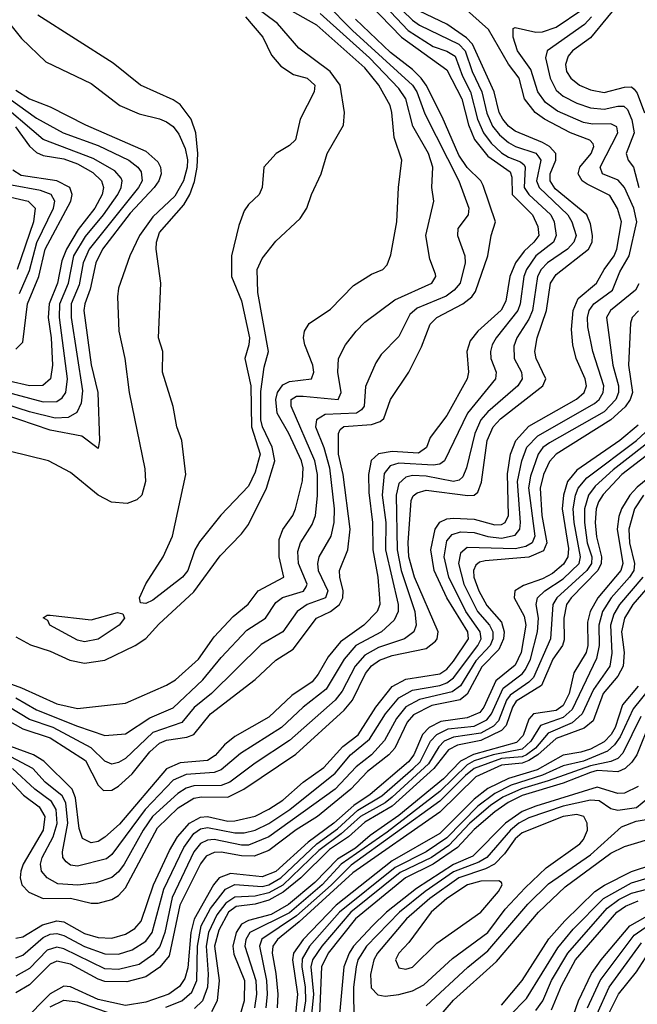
# Model space of a CAD drawing. Header units: inches. Extents: x 884549 to 1028252, y 526810 to 653624.
# Tile 269 of 656: x 915401 to 917207, y 602180 to 605061. Entities that reach past the tile are written whole.
import ezdxf

# ---------------------------------------------------------------- set-up
doc = ezdxf.new("R2010")
doc.units = ezdxf.units.IN
doc.header["$MEASUREMENT"] = 0
doc.layers.add('A9610', color=7, linetype='Continuous')

msp = doc.modelspace()

# ---------------------------------------------------------------- linework, layer by layer
at = {"layer": 'A9610', "color": 5}
for points, elevation in [([(916350, 605228.3), (916536.9, 605030), (916610, 604982.9), (916650, 604969), (916674.2, 604954.2), (916696, 604896), (916719.5, 604850), (916739.6, 604770), (916756.9, 604730), (916779.7, 604699.7), (916810, 604671.4), (916830, 604659), (916865.8, 604645.8), (916876.2, 604636.2), (916879.5, 604630), (916876, 604570), (916890.3, 604550), (916954.3, 604490), (916963.6, 604470), (916970.1, 604430), (916962.3, 604410), (916910.1, 604370), (916882.6, 604330), (916875, 604310), (916864.5, 604230), (916857.3, 604210), (916794.1, 604130), (916783.1, 604110), (916777.5, 604090), (916778.6, 604070), (916794.1, 604030), (916792.5, 604010), (916710.8, 603910), (916643.1, 603770), (916630, 603760.6), (916610, 603757.6), (916510, 603763.4), (916484.5, 603755.5), (916466.9, 603733.1), (916461.1, 603670), (916471.3, 603590), (916470.4, 603510), (916507.6, 603350), (916507.8, 603330), (916495.6, 603304.4), (916459.2, 603270), (916384.2, 603230), (916350.2, 603189.8), (916297.4, 603102.6), (916230.1, 603050), (916166.6, 602990), (916046.4, 602913.6), (915990, 602866.3), (915970, 602858.6), (915887.9, 602852.1), (915850, 602836), (915767.9, 602750), (915670, 602618.3), (915654.6, 602605.4), (915570, 602584.8), (915550, 602587.7), (915536.8, 602596.8), (915527.1, 602610), (915526, 602626), (915541.4, 602710), (915536.1, 602770), (915525.2, 602790), (915475.5, 602830), (915439.8, 602870), (915310, 602938.9)], 2440), ([(916330, 605204.4), (916517.2, 605010), (916650, 604914.9), (916694.1, 604830), (916713.2, 604753.2), (916731.1, 604711.1), (916770, 604662.4), (916835.7, 604615.7), (916840.4, 604600.4), (916841.3, 604550), (916900.7, 604490), (916916.1, 604456.1), (916918.8, 604430), (916904.4, 604410), (916875.8, 604384.2), (916850.6, 604349.4), (916834.6, 604310), (916822.3, 604237.7), (916808.9, 604211.1), (916740.5, 604150), (916718.4, 604121.6), (916708.1, 604090), (916713.8, 604030), (916709.7, 604010), (916650, 603902.6), (916601.5, 603838.5), (916590.7, 603809.3), (916567.2, 603792.8), (916490, 603797.5), (916450, 603791.4), (916428.4, 603771.6), (916421.4, 603730), (916421.9, 603678.1), (916432.8, 603590), (916433.3, 603510), (916448, 603430), (916452.8, 603367.2), (916453.9, 603350), (916446.7, 603330), (916406.9, 603290), (916339, 603241), (916303.2, 603196.8), (916274.2, 603145.8), (916256.3, 603123.7), (916196.6, 603083.4), (916130, 603020.2), (916030, 602963.8), (916000.2, 602939.8), (915972.2, 602907.8), (915950, 602893.8), (915870, 602887.1), (915830, 602869.2), (915693, 602707), (915650, 602669.6), (915630, 602656.5), (915610, 602652.6), (915584.9, 602664.9), (915574.4, 602694.4), (915564.5, 602784.5), (915554.3, 602810), (915471.5, 602891.5), (915441.3, 602910), (915374.6, 602934.6)], 2420), ([(916463.5, 605143.5), (916550, 605059.6), (916570, 605044.9), (916684.9, 604990), (916703.8, 604970), (916724.6, 604910), (916752.5, 604850), (916767.3, 604787.3), (916783.6, 604750), (916804, 604724), (916830, 604702.4), (916850.5, 604690.5), (916910, 604670.5), (916919.5, 604659.5), (916924.7, 604650), (916912.3, 604590), (916919.9, 604570), (917003.5, 604490), (917015.9, 604470), (917028.4, 604430), (917021.3, 604410), (917002.9, 604390), (916944.6, 604350), (916926.1, 604330), (916915.7, 604310), (916901, 604210), (916890, 604184.5), (916855.1, 604130), (916846.4, 604106.4), (916847.4, 604070), (916868, 604030), (916870.1, 604010), (916857.8, 603990), (916770, 603913.7), (916749.3, 603890), (916731.5, 603850), (916707.4, 603750), (916696.7, 603723.3), (916686.3, 603713.7), (916670, 603709.6), (916590, 603725.4), (916550, 603727.2), (916530, 603723.1), (916510, 603704.1), (916502.1, 603670), (916504.9, 603510), (916516.3, 603450), (916556.9, 603330), (916560.6, 603290), (916553.3, 603270), (916525.9, 603250), (916450, 603224.3), (916410, 603201.8), (916382.1, 603170), (916343.7, 603096.3), (916323.2, 603070), (916190, 602952.4), (916090, 602886.2), (916015.1, 602830), (915990, 602820.1), (915910, 602819.8), (915887.8, 602812.2), (915863.4, 602796.6), (915789.8, 602730), (915762, 602690), (915706, 602590), (915690, 602567.3), (915670, 602551.2), (915624.8, 602535.2), (915571.1, 602528.9), (915512.9, 602532.9), (915481.2, 602550), (915464.6, 602570), (915461.5, 602590), (915467.1, 602610), (915499, 602670), (915510.8, 602709.2), (915507.8, 602750), (915493.5, 602773.5), (915445.7, 602810), (915380.3, 602870)], 2460), ([(916295.6, 605110), (916374.5, 605030), (916550, 604870), (916562.3, 604850), (916586.2, 604786.2), (916685.1, 604590), (916714.7, 604510), (916712.3, 604490), (916682.7, 604450), (916680.8, 604430), (916702.3, 604370), (916703.8, 604350), (916689.4, 604290), (916671.9, 604270), (916647.9, 604252.1), (916563.2, 604216.8), (916541.8, 604198.2), (916510, 604134.1), (916458.2, 604081.8), (916442.4, 604057.6), (916412.2, 603987.8), (916408.1, 603930), (916400.1, 603919.9), (916385.7, 603910), (916294.1, 603905.9), (916268.8, 603890), (916266.3, 603870), (916289.9, 603809.9), (916306.6, 603750), (916320.7, 603630), (916319.9, 603590), (916310.7, 603550), (916276, 603490), (916271.7, 603470), (916274.2, 603450), (916302.4, 603390), (916295.6, 603370), (916242, 603350), (916212.4, 603330), (916170, 603269.9), (916106.7, 603233.3), (915962, 603090), (915911.2, 603048.8), (915875.3, 603004.7), (915790, 602975.6), (915710, 602899.6), (915690, 602887.8), (915670, 602882.6), (915650, 602892), (915610.4, 602930.4), (915498.9, 602990), (915430, 603013.8), (915370, 603050)], 2360), ([(915390, 603255.7), (915432.1, 603232.1), (915490, 603213.6), (915547.3, 603187.3), (915590, 603178.6), (915650, 603187.5), (915738.4, 603230), (915770, 603250.4), (915807.8, 603292.2), (915910, 603387.2), (915987.4, 603492.6), (916050, 603556.7), (916070, 603583.8), (916122.4, 603690), (916147.2, 603770), (916139.2, 603810), (916110.7, 603870), (916105.7, 603890), (916106.2, 603973.8), (916115.8, 604044.2), (916128.5, 604090), (916097, 604263), (916095.5, 604330), (916110, 604362.9), (916150, 604413.3), (916220.8, 604479.2), (916240.9, 604510), (916254, 604550), (916282.7, 604610), (916300.1, 604670), (916347.6, 604752.4), (916350.5, 604789.5), (916338.6, 604870), (916309, 604910), (916217.7, 604977.7), (916155, 605050), (916075.3, 605110)], 2280), ([(917170, 605130.3), (917070, 605008.6), (917017.9, 604970), (917005, 604955), (916997.1, 604930), (917000.4, 604910), (917012.5, 604890), (917038.5, 604870), (917070, 604856.2), (917110, 604848.5), (917170, 604863.5), (917190, 604864.6), (917198, 604858), (917206.7, 604846.7), (917228.4, 604788.4)], 2580), ([(915332.9, 603132.9), (915406.4, 603106.4), (915510, 603059.1), (915570, 603045.5), (915710, 603061.2), (915830, 603113.7), (915857, 603130), (915923.8, 603190), (915970, 603255.9), (916025, 603315), (916069, 603351), (916098, 603390), (916173.3, 603430), (916159.4, 603490), (916159.4, 603540.6), (916170.5, 603569.5), (916199.5, 603610), (916207.9, 603630), (916227.8, 603712.2), (916230, 603750), (916225, 603770), (916187.7, 603850), (916154.1, 603910), (916149.9, 603950), (916154.4, 603970), (916170, 603992.6), (916190, 604002.8), (916254.5, 604010), (916261.3, 604030), (916258.3, 604050), (916234.8, 604110), (916231.2, 604130), (916234.3, 604150), (916247.5, 604172.5), (916310, 604214.1), (916376.8, 604283.2), (916430, 604316.3), (916463.1, 604330), (916475.8, 604344.2), (916486.3, 604373.7), (916503.9, 604470), (916508.4, 604570), (916518, 604650), (916496.5, 604716.5), (916489.7, 604790), (916483.9, 604810), (916451.4, 604870), (916410, 604920.6), (916270, 605045.4), (916189.9, 605090.1)], 2320), ([(915358.5, 602850), (915412.4, 602792.4), (915458.3, 602758.3), (915474.9, 602730), (915470, 602690), (915410.7, 602590), (915404, 602570), (915402.1, 602550), (915407.3, 602530), (915428, 602508), (915469.8, 602489.8), (915550, 602490.3), (915610, 602476.2), (915630, 602476), (915670, 602486.9), (915690, 602498.9), (915710, 602520.7), (915803.5, 602696.5), (915864.7, 602755.3), (915910, 602783), (915932.5, 602787.5), (916010, 602785.9), (916056.1, 602810), (916208.3, 602911.7), (916350, 603041.1), (916374, 603070), (916411.8, 603148.2), (916430, 603170.7), (916453.2, 603186.8), (916490, 603201), (916590, 603221.1), (916617.1, 603242.9), (916622.2, 603250), (916624.6, 603270), (916555.4, 603430), (916539.2, 603490), (916536.9, 603530), (916545.7, 603654.3), (916552, 603668), (916563.2, 603676.8), (916590, 603684.5), (916711.2, 603668.8), (916730.2, 603669.8), (916740.9, 603679.1), (916751.8, 603708.1), (916767.6, 603830), (916785.5, 603870), (916806.8, 603893.2), (916931.2, 603990), (916939.2, 604010), (916911.3, 604070), (916907.3, 604090), (916914.3, 604130), (916941.5, 604210), (916953.6, 604290), (916970, 604315.3), (917064.6, 604390), (917075.1, 604410), (917076.2, 604430), (917070, 604464.4), (917059.5, 604490), (916966.7, 604566.7), (916952, 604590), (916952, 604610), (916968.8, 604650), (916969.1, 604670), (916950.6, 604690), (916930, 604702.3), (916850, 604735.4), (916830, 604750.1), (916813.4, 604770), (916803.4, 604790), (916788.7, 604850), (916724.7, 604990), (916708, 605008), (916650, 605048.2), (916570, 605086.2)], 2480), ([(915390, 602373.7), (915410, 602378), (915467.5, 602412.5), (915510, 602423.9), (915530, 602421.2), (915590, 602387.5), (915630, 602375.2), (915670, 602373.7), (915710, 602385.2), (915737.7, 602402.3), (915756.3, 602423.7), (915792, 602530), (915838.8, 602630), (915862.4, 602670), (915897.7, 602710), (915930, 602727.7), (915950, 602729.2), (916010, 602715.9), (916030, 602716.9), (916090, 602731.1), (916130, 602751.1), (916170, 602777.3), (916230, 602830.2), (916290, 602873.2), (916345.5, 602934.5), (916391.1, 602968.9), (916442.1, 603050), (916490.2, 603109.8), (916530, 603131.9), (916630, 603147.5), (916650, 603161.1), (916670, 603184.2), (916713.9, 603250), (916711.8, 603270), (916650.2, 603370), (916613.5, 603450), (916603.6, 603510), (916616.1, 603570), (916630, 603591.2), (916650, 603600.6), (916670, 603603), (916730, 603599.4), (916790, 603583.4), (916810, 603584.1), (916820.7, 603590), (916830.9, 603610), (916827.2, 603732.8), (916836.5, 603790), (916851.6, 603830), (916890, 603871.6), (917029.6, 603950.4), (917051.9, 603970), (917058.4, 603990), (917054.3, 604010), (917028.4, 604070), (917019, 604110), (917014.6, 604154.6), (917019.7, 604210), (917034.4, 604245.6), (917088.2, 604290), (917109.8, 604330), (917139.6, 604370), (917147.3, 604390), (917160.4, 604470), (917149.1, 604509.1), (917126.6, 604546.6), (917060, 604580), (917046.1, 604590), (917034.6, 604610), (917039.1, 604630), (917071.7, 604670), (917079.9, 604690), (917077.6, 604697.6), (917068.7, 604708.7), (917011.8, 604730), (916935.8, 604770), (916908.3, 604790), (916877.2, 604830), (916861.7, 604890), (916830, 604931.1), (916772.4, 605032.4), (916698.4, 605098.4)], 2520), ([(915390, 602315.9), (915410, 602323.6), (915470, 602375.2), (915490, 602385.3), (915510, 602387.8), (915530, 602381.9), (915590, 602348.9), (915650, 602327.7), (915690, 602327.3), (915730, 602339.7), (915770, 602364.7), (915788.8, 602390), (915822.5, 602517.5), (915881, 602639), (915910, 602679.6), (915930, 602693.3), (915950, 602697.2), (916030, 602682.2), (916057.8, 602682.2), (916090, 602689.6), (916130, 602709.2), (916191.1, 602750), (916323.2, 602856.8), (916368.5, 602910), (916424.1, 602955.9), (916470.9, 603030), (916510, 603077.2), (916550, 603099.7), (916630, 603112.7), (916650, 603120.5), (916670, 603135.7), (916740.7, 603230), (916750.6, 603250), (916747.3, 603270), (916705.8, 603330), (916656.1, 603430), (916641.9, 603490), (916650, 603536.4), (916665.4, 603554.6), (916690, 603563.1), (916730, 603561.1), (916770, 603549.4), (916810, 603544.6), (916850, 603552.6), (916863.2, 603570), (916865.5, 603590), (916857.2, 603710), (916869.4, 603770.6), (916884.5, 603810), (916916.1, 603843.9), (917081.6, 603938.4), (917095.6, 603950), (917107.7, 603970), (917108.9, 603990), (917076.9, 604090), (917062.5, 604162.5), (917061.7, 604190), (917066, 604210), (917080.4, 604230), (917134.2, 604270), (917156.2, 604323.8), (917183.7, 604370), (917205.3, 604470), (917197.4, 604510), (917169.8, 604570), (917151.3, 604591.3), (917104.9, 604610), (917098.9, 604630), (917150, 604730), (917147.3, 604747.3), (917130, 604756.9), (917075.9, 604755.9), (917050, 604760.2), (916973.8, 604793.8), (916938.7, 604818.7), (916916, 604850), (916895.9, 604915.9), (916856.4, 604970), (916843.7, 605010), (916844.4, 605035.6), (916850, 605038.7), (916910, 605024.7), (916930, 605025.5), (916970, 605039.7), (917045.2, 605090)], 2540), ([(915390, 603076.5), (915450, 603041.9), (915570, 602993.6), (915650, 602966.9), (915710, 602971.6), (915781.3, 603018.7), (915850, 603047.9), (915936.6, 603130), (915990, 603194.9), (916065.2, 603274.8), (916120.1, 603310), (916150, 603356.1), (916169.5, 603370.5), (916230.7, 603389.3), (916238.5, 603401.5), (916241.6, 603410), (916216.5, 603470), (916214.6, 603505.4), (916221.7, 603530), (916256, 603584), (916265.7, 603610), (916272.1, 603667.9), (916272, 603730), (916263.8, 603770), (916194.4, 603930), (916195, 603950), (916210, 603959.4), (916230, 603960.1), (916332.1, 603950), (916340.8, 603970), (916331.3, 604030), (916333.4, 604070), (916353.4, 604110), (916385.4, 604150), (916410, 604176.5), (916498.1, 604241.9), (916605.9, 604290), (916617.7, 604310), (916616.9, 604316.9), (916600.1, 604360.1), (916588.2, 604430), (916611.8, 604530), (916606.2, 604570), (916609.3, 604630), (916596.4, 604670), (916550.6, 604750), (916530, 604830.1), (916510, 604859.9), (916423.7, 604950), (916279.3, 605079.3)], 2340), ([(915350, 603020.7), (915410, 602985.9), (915490, 602959.9), (915593.7, 602893.7), (915630, 602821.3), (915645.9, 602805.9), (915670, 602806.6), (915690, 602818.6), (915730, 602854.8), (915781.1, 602918.9), (915810, 602944.1), (915830, 602953), (915890, 602961.6), (915909.9, 602970.1), (915959, 603030), (916089.8, 603130.2), (916150, 603187.5), (916200.8, 603219.2), (916269.3, 603310), (916310.3, 603329.7), (916336, 603350), (916346.1, 603370), (916347.3, 603390), (916336.9, 603430), (916336.5, 603450), (916360.3, 603510), (916367.6, 603570), (916347.1, 603730), (916333.6, 603790), (916333, 603850), (916338.1, 603861.9), (916349.1, 603870.9), (916430, 603877.1), (916454.9, 603885.1), (916466.1, 603893.9), (916485.4, 603950), (916538.6, 604030), (916576.2, 604103.8), (916601, 604170), (916621.1, 604190), (916697.2, 604230), (916723.2, 604250), (916734.3, 604265.7), (916769.5, 604370), (916779.5, 604430), (916792.4, 604470), (916756.5, 604576.5), (916749.1, 604590), (916709.2, 604629.2), (916685.1, 604665.1), (916636.8, 604776.8), (916590, 604870), (916575, 604890), (916550, 604915.2), (916485.2, 604965.2), (916382.5, 605062.5)], 2380), ([(915370.8, 605050), (915406.2, 605006.2), (915477.7, 604937.7), (915610, 604874.9), (915693.9, 604810), (915750, 604786.1), (915810, 604771.3), (915830, 604762), (915850, 604748.5), (915866.7, 604726.7), (915884.4, 604684.4), (915891.2, 604651.2), (915890.6, 604629.4), (915879.7, 604590), (915854.7, 604545.3), (915790, 604484.1), (915751.3, 604430), (915722.9, 604370), (915690, 604275.2), (915686.7, 604250), (915690.6, 604150), (915708.1, 604070), (915721.5, 603970), (915766.8, 603746.8), (915768.7, 603710), (915757.9, 603670), (915743.6, 603656.4), (915714.8, 603645.2), (915669.6, 603649.6), (915630, 603670), (915550, 603736), (915485.4, 603770), (915370, 603798.7)], 2280), ([(916061.2, 605070), (916111.9, 605010), (916137.7, 604957.7), (916165.1, 604925.1), (916201.4, 604901.4), (916241.5, 604890), (916263.7, 604870), (916262.3, 604850), (916221.4, 604770), (916207.8, 604710), (916190, 604692.8), (916150.6, 604669.4), (916114.7, 604630), (916110.1, 604569.9), (916101, 604550), (916070, 604520.7), (916057.8, 604502.2), (916041.4, 604458.6), (916019.9, 604370), (916019.9, 604310), (916050, 604239.1), (916072.7, 604130), (916071.5, 604110), (916059, 604070), (916077, 603990), (916078.4, 603870), (916104.6, 603790), (916090, 603737.3), (916070, 603696.6), (915988.8, 603611.2), (915926.7, 603533.3), (915913.6, 603510), (915892.4, 603450), (915877.1, 603430), (915790, 603363), (915770, 603353.3), (915754.5, 603354.5), (915751.1, 603370), (915769.9, 603410.1), (915820.3, 603490), (915847.8, 603550), (915886.6, 603730), (915875.1, 603830), (915860.7, 603870), (915849.7, 603929.7), (915818.4, 604030), (915819.6, 604090), (915807.1, 604130), (915813.7, 604290), (915799.9, 604390), (915800.7, 604410), (915810, 604439), (915880.5, 604519.5), (915898.1, 604550), (915912.1, 604587.9), (915920.4, 604630), (915921.9, 604670), (915915.7, 604730), (915902.3, 604770), (915870, 604812.9), (915850, 604827), (915754.7, 604870), (915674.1, 604934.1), (915454.3, 605074.3)], 2260), ([(917073.3, 605070), (917052.6, 605047.4), (916943.1, 604970), (916938.3, 604950), (916952.1, 604890), (916970, 604855.2), (916990, 604837.5), (917030, 604816.9), (917070, 604803), (917110, 604799), (917150, 604808.5), (917168, 604808), (917178.2, 604798.2), (917191.3, 604768.7), (917197.5, 604730), (917174.3, 604670), (917180.7, 604650), (917195.6, 604630), (917211.5, 604570)], 2560), ([(915390, 604855), (915430, 604830), (915490, 604806.6), (915593.2, 604753.2), (915770, 604676.3), (915804.9, 604644.9), (915813.2, 604630), (915814.4, 604610), (915808.1, 604590), (915794.6, 604570), (915724.5, 604495.5), (915642.7, 604390), (915623.7, 604350), (915607.3, 604272.7), (915591.5, 604230), (915588.7, 604210), (915610, 604051.2), (915629.1, 603970), (915634.5, 603830), (915630, 603806.3), (915582.9, 603842.9), (915490, 603859.9), (915214.2, 603954.2)], 2320), ([(915370, 604830.3), (915450, 604772.8), (915528.5, 604730), (915630, 604693.3), (915720.4, 604650), (915746.5, 604630), (915756.2, 604616.2), (915758.7, 604590), (915748.5, 604570), (915604.3, 604390), (915586.3, 604350), (915574.9, 604285.1), (915551.5, 604230), (915551.3, 604190), (915584.3, 603975.7), (915580.8, 603939.2), (915567.7, 603912.3), (915543.1, 603896.9), (915504.9, 603895.1), (915430, 603914.3), (915221.5, 603981.5)], 2340), ([(915243.3, 604003.3), (915470, 603942.7), (915510, 603944.5), (915525.5, 603954.5), (915535.4, 603970), (915541.2, 604010), (915517.4, 604190), (915518.4, 604230), (915543.3, 604290), (915558.8, 604370), (915593.1, 604426.9), (915646.3, 604490), (915687.7, 604550), (915697.9, 604570), (915700.8, 604590), (915697.6, 604597.6), (915679.4, 604619.4), (915615.5, 604655.5), (915470, 604711.2), (915329.4, 604829.4)], 2360), ([(915388.2, 604748.2), (915430, 604691.6), (915450, 604672.6), (915470, 604663.8), (915530, 604653.8), (915570, 604639.2), (915614.5, 604614.5), (915639.8, 604590), (915645.9, 604570), (915642.3, 604550), (915620.2, 604510), (915572.4, 604447.6), (915537.5, 604390), (915524.4, 604355.6), (915511.5, 604290), (915487.3, 604230), (915483.9, 604190), (915492.6, 604130), (915497.2, 604050), (915491.1, 604010), (915468.9, 603991.1), (915429.7, 603990.3), (915250, 604031)], 2380), ([(915390, 604096.9), (915410, 604117.4), (915424.1, 604230), (915456.8, 604310), (915475.5, 604390), (915550.6, 604530), (915554.5, 604550), (915547.9, 604570), (915509.3, 604589.3), (915405.5, 604605.5), (915380.8, 604620.8)], 2420), ([(915400.4, 604259.6), (915430, 604327.7), (915451.1, 604408.9), (915500.2, 604510), (915503.8, 604530), (915493.4, 604550), (915461.9, 604561.9), (915377.4, 604577.4)], 2440), ([(915331.8, 604551.8), (915425.4, 604530), (915446.3, 604510), (915441.8, 604470), (915393.4, 604330)], 2460), ([(917211.6, 604288.4), (917201.9, 604270), (917128.3, 604210), (917117, 604190), (917135.9, 604050), (917152.3, 603990), (917152.3, 603970), (917144.5, 603950), (917110, 603913.9), (916950, 603823.5), (916931, 603809), (916917.1, 603790), (916894.7, 603725.3), (916888.7, 603691.3), (916907.7, 603550), (916899.5, 603530), (916880.7, 603519.3), (916850, 603513.4), (916710, 603517), (916690, 603500.5), (916684.5, 603470), (916699.9, 603410), (916739.3, 603330), (916775, 603290), (916784.7, 603270), (916785, 603250), (916776.7, 603230), (916735, 603185), (916690, 603111.7), (916665.6, 603094.4), (916570, 603072.5), (916530, 603050.2), (916503.3, 603016.7), (916467.5, 602952.5), (916429.5, 602910.5), (916385.4, 602874.6), (916323.2, 602810), (916130, 602670), (916070, 602645.9), (916050, 602645.9), (915970, 602662), (915950, 602660.3), (915930, 602650.4), (915910, 602626.7), (915847.2, 602492.8), (915825.1, 602390), (915811.1, 602348.9), (915790, 602325.1), (915750, 602297), (915690, 602281.5), (915650, 602283.6), (915530, 602342.3), (915510, 602347.7), (915481.7, 602338.3), (915430, 602285.1), (915390, 602262.5)], 2560), ([(917210.5, 604209.5), (917192.5, 604190), (917186.8, 604173.2), (917181.4, 604050), (917192.8, 603970), (917186.3, 603950), (917171.5, 603928.5), (917130, 603890.5), (916970.1, 603790), (916950, 603768.4), (916932.7, 603730), (916922.8, 603690), (916927.6, 603610), (916942.3, 603530), (916932.7, 603507.3), (916890, 603488.5), (916761.8, 603478.2), (916745.7, 603474.3), (916734.5, 603465.5), (916728, 603450), (916728.9, 603430), (916743.5, 603390), (916767, 603347), (916810, 603298.2), (916818.1, 603270), (916815.7, 603250), (916802, 603218), (916752.3, 603167.7), (916710, 603087.9), (916688.6, 603071.4), (916605.9, 603054.1), (916552.9, 603027.1), (916534, 603006), (916498, 602930), (916480, 602910), (916418.3, 602861.7), (916369.2, 602810), (916271.5, 602730), (916209.7, 602690.3), (916130, 602630.4), (916086.5, 602613.5), (916050, 602614.1), (915990, 602625.6), (915970, 602624.1), (915946.7, 602613.3), (915929.3, 602590.7), (915869.4, 602470.6), (915837.9, 602322.1), (915811, 602289), (915770, 602260.2), (915714.4, 602245.6), (915650, 602247), (915630, 602253.8), (915550, 602297.9), (915510, 602306.5), (915490, 602297.6), (915430, 602237.1), (915390, 602213.8)], 2580), ([(917210, 603874.5), (917156, 603830), (917030, 603743.1), (917002.9, 603710), (916990.9, 603670), (916987.5, 603630), (917005.8, 603514.2), (917003.8, 603490), (916991.7, 603468.3), (916959.3, 603440.7), (916930, 603425), (916874.5, 603405.5), (916848.9, 603390), (916847, 603370), (916876.2, 603316.2), (916881, 603290), (916867.4, 603210), (916850, 603172.5), (916792.9, 603127.1), (916758.7, 603050), (916746.2, 603033.8), (916710, 603018.7), (916632.1, 603007.9), (916598.8, 602990), (916578.8, 602970), (916553.9, 602910), (916538.2, 602890), (916426.2, 602793.8), (916378.5, 602761.5), (916319.9, 602710), (916245, 602655), (916150, 602568.9), (916110, 602553.4), (916017.5, 602562.5), (915984, 602550), (915967.8, 602530), (915911, 602429), (915901.7, 602390), (915893, 602287), (915883.9, 602256.1), (915867.8, 602232.2), (915836.7, 602210), (915770, 602186.7), (915710, 602176.7), (915630, 602194.5), (915550, 602231.2), (915530, 602233), (915490, 602210.7), (915410, 602130.2)], 2620), ([(915828.2, 602171.8), (915875.4, 602190), (915904.5, 602215.5), (915919.2, 602250), (915921.3, 602350), (915931.9, 602410), (915959.2, 602460.8), (916003.1, 602516.9), (916030, 602530.3), (916110, 602524.8), (916130, 602529.5), (916164.3, 602550), (916270.1, 602649.9), (916330, 602694), (916390, 602748.1), (916460.4, 602790), (916551.8, 602870), (916572.4, 602890), (916602.5, 602950), (916621, 602970), (916654, 602986), (916730, 602993.6), (916767.5, 603012.5), (916781.1, 603030), (916815.2, 603104.8), (916870, 603147.3), (916880.2, 603159.8), (916894.6, 603190), (916915.6, 603270), (916918, 603310), (916911.3, 603350), (916915.5, 603370), (916937, 603390), (916990, 603425.6), (917036.9, 603470), (917040.6, 603490), (917022.1, 603590), (917019.5, 603630), (917026.1, 603670), (917034.2, 603690), (917059.7, 603720.3), (917204.5, 603830), (917270, 603890)], 2640), ([(917273.1, 603850), (917136.3, 603743.7), (917083.8, 603696.2), (917064.1, 603670), (917052.9, 603630), (917052.7, 603590), (917060.8, 603530), (917074.1, 603490), (917072.8, 603470), (917059.4, 603450), (916971.4, 603370), (916959.7, 603350), (916953.4, 603250), (916903.2, 603136.8), (916890, 603123), (916835, 603085), (916824.3, 603070), (916800.8, 603010), (916786.1, 602993.9), (916750, 602973.4), (916670, 602962.3), (916642.1, 602950), (916626.5, 602933.5), (916596.3, 602883.7), (916490, 602786.2), (916470, 602769.3), (916397.7, 602730), (916341.1, 602678.9), (916275.7, 602630), (916170, 602529), (916130, 602506.1), (916090, 602496.9), (916030, 602494.1), (916003.5, 602476.5), (915977.6, 602442.4), (915953.3, 602390), (915945.8, 602350), (915952.1, 602267.9), (915949.9, 602230), (915935.3, 602190), (915911.9, 602168.1)], 2660), ([(917313.4, 603846.6), (917162.1, 603730), (917107.6, 603672.4), (917093.5, 603650), (917087, 603630), (917083.9, 603590), (917088, 603548), (917102.6, 603490), (917101.2, 603470), (917091.2, 603450), (917013.7, 603370), (917000.3, 603350), (916992.6, 603310), (916993.7, 603246.3), (916988.2, 603230), (916959.9, 603190), (916926.6, 603113.4), (916853.1, 603066.9), (916842.1, 603050), (916823.6, 602996.4), (916810, 602981.2), (916750, 602952), (916681.6, 602938.4), (916655.1, 602924.9), (916612.1, 602870), (916490, 602759.7), (916410, 602713.5), (916362.6, 602670), (916307.1, 602632.9), (916223, 602550), (916171.6, 602508.4), (916130, 602484.7), (916090, 602473.3), (916033.6, 602466.4), (916011.4, 602450), (915983, 602397), (915970.9, 602350), (915984.4, 602250), (915978.6, 602190), (915962.1, 602157.9)], 2680), ([(917310, 603776.9), (917206.7, 603693.3), (917185.7, 603670), (917161, 603630), (917152.9, 603607.1), (917148.5, 603570), (917164.6, 603470), (917159, 603450), (917092.1, 603370), (917069.1, 603330), (917061.9, 603298.1), (917062.4, 603230), (917057.3, 603210), (917021.9, 603150), (917008, 603090), (916990, 603054.7), (916970, 603039.7), (916903.5, 603030), (916890, 603014.7), (916873.6, 602966.4), (916853.9, 602946.1), (916728.5, 602911.5), (916690, 602891.7), (916640, 602840), (916510, 602732.2), (916426.2, 602673.8), (916382.8, 602637.2), (916330, 602604.7), (916263.8, 602536.2), (916187.4, 602472.6), (916136.6, 602443.4), (916070, 602425.6), (916050, 602415), (916034, 602390), (916024, 602350), (916027.3, 602327.3), (916058.1, 602250), (916057.6, 602190), (916046.1, 602150)], 2720), ([(917225, 603670), (917198.7, 603630), (917182.2, 603570), (917184.4, 603530), (917199.3, 603470), (917196.9, 603450), (917184.6, 603430), (917130.2, 603369.8), (917105.3, 603330), (917094.7, 603290), (917095.8, 603230), (917088, 603192), (917016.9, 603043.1), (916990, 603019.2), (916924, 602996), (916895.7, 602950), (916870, 602926.3), (916785.5, 602910), (916730, 602892.9), (916710, 602881), (916630, 602803.1), (916475.9, 602684.1), (916341.5, 602590), (916285.7, 602530), (916190, 602448.1), (916073.9, 602390), (916062.3, 602370), (916059.7, 602350), (916091.7, 602250), (916093.7, 602210), (916087.2, 602170)], 2740), ([(917223.7, 603430), (917154.8, 603350), (917138.4, 603321.6), (917128.5, 603290), (917132.5, 603207.5), (917127.2, 603170), (917078.9, 603101.1), (917045.4, 603030), (917016.6, 603003.4), (916946.2, 602973.8), (916909.1, 602930), (916882.7, 602910), (916870, 602904.4), (916810, 602899), (916730, 602870), (916704.7, 602850), (916630, 602774.2), (916370, 602587.2), (916311.4, 602528.6), (916210, 602439), (916109.4, 602370.6), (916102, 602350), (916122.6, 602250), (916124.8, 602210), (916120.5, 602170)], 2760), ([(917263.4, 603430), (917194, 603350), (917169.9, 603310), (917161.1, 603270), (917168.2, 603210), (917165.4, 603170), (917150, 603139.9), (917107.1, 603090), (917078.1, 603010), (917051.9, 602988.1), (916970, 602958.1), (916916.1, 602910), (916890, 602893.5), (916870, 602886), (916810, 602879.8), (916734.7, 602845.3), (916630, 602742.7), (916375.6, 602564.4), (916218.6, 602421.4), (916155, 602370), (916141, 602350), (916138.8, 602330), (916150.3, 602270), (916155.7, 602210), (916153.6, 602170)], 2780), ([(917210, 603111.1), (917163.5, 603056.5), (917142.1, 602990), (917130.6, 602969.4), (917110, 602948.2), (917070, 602927), (917042.2, 602917.8), (916990, 602909.5), (916914, 602866), (916830, 602841.1), (916770, 602811.5), (916730, 602780.8), (916630, 602679.7), (916490, 602599.5), (916326.6, 602470), (916230.2, 602370), (916202.1, 602330), (916198.9, 602310), (916213.1, 602210), (916205.6, 602130)], 2820), ([(917247.6, 603110), (917194.9, 603045.1), (917156.8, 602963.2), (917140.4, 602939.6), (917119.5, 602920.5), (917050, 602891.7), (916990, 602878.2), (916929.7, 602850.3), (916838.6, 602821.4), (916790, 602797.3), (916740.3, 602759.7), (916650, 602667.2), (916590, 602626.6), (916499.1, 602580.9), (916336.3, 602450), (916248.3, 602350), (916227.2, 602312.8), (916225.6, 602290), (916236, 602230), (916236.9, 602190), (916224.5, 602110)], 2840), ([(917217.4, 603022.6), (917164.8, 602915.2), (917150, 602899.7), (917129.8, 602890.2), (917070, 602878.4), (916946.2, 602833.8), (916868.9, 602811.1), (916814, 602786), (916777.9, 602762.1), (916717.7, 602710), (916655.5, 602644.5), (916604.9, 602610), (916514, 602566), (916369, 602450), (916284.5, 602350), (916257, 602310), (916251.9, 602290), (916259.7, 602210), (916254.1, 602150)], 2860), ([(917246, 603010), (917205.3, 602910), (917191.3, 602888.7), (917171.6, 602870), (917150, 602860.5), (917090, 602863.8), (917070, 602858.9), (916990, 602827), (916870, 602790.9), (916829.5, 602770.5), (916790, 602743.5), (916730, 602691.2), (916681.4, 602638.6), (916610, 602590.5), (916528.9, 602550), (916383, 602430), (916303.3, 602330), (916283.9, 602290), (916277.4, 602150)], 2880), ([(917210, 602817.6), (917170, 602797.7), (917150, 602797), (917090, 602815.4), (916910, 602760.2), (916870, 602744), (916821.7, 602710), (916726.2, 602613.8), (916670, 602589.1), (916561.1, 602518.9), (916473.4, 602450), (916432.3, 602410), (916377.1, 602350), (916364.1, 602330), (916349.1, 602290), (916323.4, 602010)], 2920), ([(917237.8, 602782.2), (917204.7, 602755.3), (917150, 602747.1), (917130, 602752.5), (917095.3, 602775.3), (917070, 602777.1), (916990, 602760.2), (916890, 602726.2), (916860.7, 602710), (916836.5, 602690), (916767.1, 602610), (916744.1, 602595.9), (916670, 602567.8), (916586.5, 602510), (916511.3, 602450), (916415.1, 602350), (916390, 602310.3), (916384.7, 602290), (916377.3, 602230), (916377.7, 602130)], 2940), ([(916590, 602175.7), (916711.2, 602288.8), (916770, 602336.9), (916887.2, 602472.8), (916947.8, 602532.2), (917070, 602617.4), (917160.8, 602699.2), (917203.5, 602716.5), (917284.2, 602730)], 2940), ([(916590, 602099.3), (916670, 602192.4), (916795.1, 602304.9), (916918.1, 602450), (916995.9, 602524.1), (917130, 602622.2), (917170, 602641.9), (917270, 602672.5)], 2920), ([(916810, 602177.8), (916870, 602249.3), (916948.4, 602371.6), (916995.5, 602424.5), (917083.3, 602510), (917111.2, 602528.8), (917190, 602568.3), (917311.6, 602608.4)], 2880), ([(916833.5, 602146.5), (916882.7, 602197.3), (916974.9, 602345.1), (917019.6, 602400.4), (917107.9, 602490), (917190, 602535.4), (917324.1, 602575.9)], 2860), ([(916910, 602161.7), (916930.8, 602190), (916956.2, 602250), (917003.9, 602330), (917118.6, 602461.4), (917152.9, 602487.1), (917190, 602505.1), (917310, 602536.1)], 2840), ([(916956, 602164), (916985.6, 602234.4), (917026.4, 602310), (917147.6, 602450), (917172.8, 602467.2), (917210, 602483.3)], 2820), ([(917000.2, 602090), (917035.1, 602190), (917073.5, 602270), (917101.4, 602310), (917185.4, 602410), (917230, 602435.1)], 2780), ([(917061.7, 602170), (917098.6, 602250), (917197.8, 602382.2), (917230, 602405.2)], 2760), ([(917088.3, 602150), (917125.1, 602230), (917219.8, 602360.2)], 2740), ([(917125.2, 602154.8), (917152, 602210), (917204.9, 602275.1), (917239.7, 602330)], 2720), ([(915490, 602172.3), (915530, 602192.3), (915570, 602187.4), (915670, 602152.2)], 2640)]:
    msp.add_lwpolyline(points, dxfattribs=dict(at, elevation=elevation))
for points, elevation in [([(915590, 603241.1), (915570, 603245.5), (915488.9, 603290), (915483, 603303), (915469.3, 603310.7), (915481.3, 603318.7), (915490, 603319), (915610, 603304.7), (915686.7, 603326.7), (915703, 603323), (915707.2, 603310), (915691.9, 603290), (915630, 603249)], 2260), ([(917030, 602735.5), (916990.2, 602730), (916870, 602681.5), (916850, 602664.2), (916819.2, 602620.8), (916789.5, 602590.5), (916763.3, 602576.7), (916684.7, 602550), (916600, 602490), (916532.6, 602430), (916447.1, 602330), (916436.9, 602310), (916427, 602267), (916428.6, 602228.6), (916448.3, 602208.3), (916470, 602203.6), (916510, 602208.5), (916550, 602219.2), (916582.5, 602237.5), (916666.2, 602313.8), (916770, 602390.1), (916821.1, 602458.9), (916878.7, 602521.3), (916941, 602579), (917038.8, 602650), (917050, 602662.8), (917061.4, 602690), (917060.1, 602710), (917050.9, 602730)], 2960), ([(916801.8, 602541.8), (916750, 602540.4), (916710.7, 602530), (916649.8, 602490), (916603.9, 602450), (916539.1, 602360.9), (916509.6, 602330), (916500.4, 602310), (916510, 602286.9), (916530, 602283.4), (916550, 602289.2), (916621.3, 602358.7), (916750, 602449.6), (916801.1, 602510), (916812.2, 602530), (916810, 602536.9)], 2980)]:
    msp.add_lwpolyline(points, close=True, dxfattribs=dict(at, elevation=elevation))

doc.saveas('drawing.dxf')
